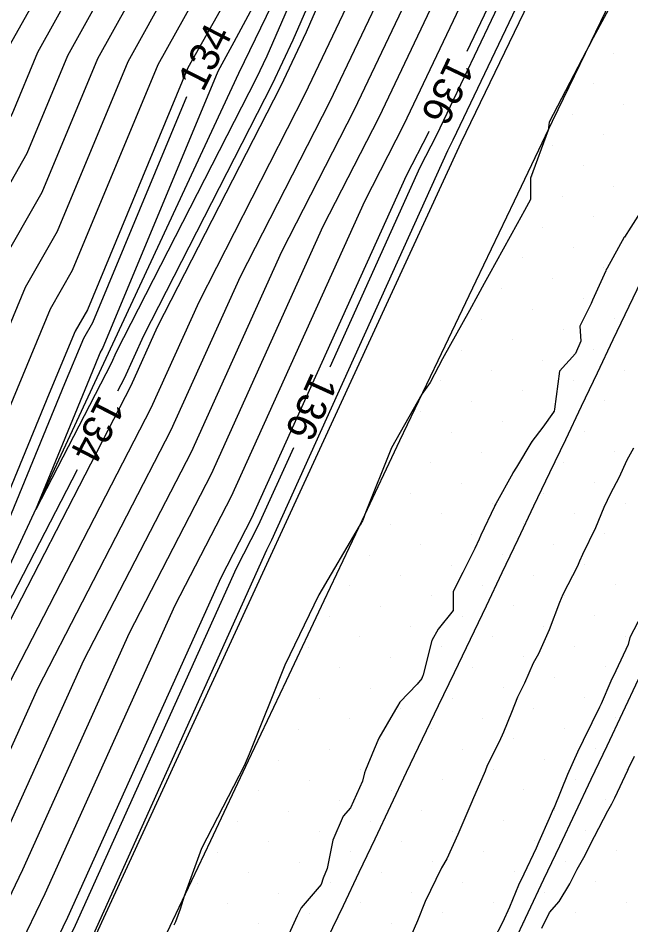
# Model space of a CAD drawing. Extents: x 2354170 to 2357230, y 866100 to 868290.
# Drawn here: x 2355388.3 to 2355429.9, y 866460.6 to 866522.1 of the extents above; entities that cross this region are included whole.
import ezdxf

# ---------------------------------------------------------------- set-up
doc = ezdxf.new("R2010")
doc.units = 0
for name, color, linetype in [('Default', 7, 'Continuous'), ('DTM Contours Major', 7, 'Continuous'), ('DTM Contours Minor', 7, 'Continuous'), ('DTM Contours Minor Text', 7, 'Continuous'), ('Exist DTM Breakline', 7, 'Continuous'), ('Exist DTM Scan Elevation Point', 7, 'Continuous'), ('Exist Roads EOP', 7, 'Continuous'), ('PH Exist DTM Breakline', 7, 'Continuous')]:
    doc.layers.add(name, color=color, linetype=linetype)

msp = doc.modelspace()

# ---------------------------------------------------------------- linework, layer by layer
at = {"layer": 'Default'}
for points in [[(2355462.126, 866609.602), (2355459.589, 866604.479), (2355457.066, 866598.928), (2355456.259, 866597.626), (2355445.636, 866575.508), (2355442.662, 866570.899), (2355442.908, 866570.6), (2355438.557, 866561.478), (2355438.367, 866561.185), (2355438.308, 866560.669), (2355427.685, 866538.35), (2355426.037, 866535.44), (2355424.161, 866531.135), (2355418.786, 866519.838)], [(2355458.19, 866598.062), (2355446.288, 866573.281), (2355445.084, 866571.415), (2355445.184, 866571.294), (2355440.184, 866560.809), (2355440.119, 866560.71), (2355440.099, 866560.536), (2355427.878, 866534.861), (2355427.406, 866534.027), (2355426.868, 866532.793), (2355417.844, 866513.825), (2355417.477, 866513.109), (2355405.544, 866486.715), (2355405.194, 866486.036), (2355393.232, 866459.522)], [(2355433.274, 866592.65), (2355424.806, 866571.951), (2355424.411, 866571.12), (2355422.868, 866571.668), (2355420.162, 866565.925), (2355419.736, 866563.735), (2355420.105, 866562.501), (2355413.621, 866548.376), (2355412.407, 866545.801), (2355402.074, 866526.578), (2355397.826, 866518.933), (2355392.022, 866504.988), (2355390.529, 866502.372), (2355387.356, 866494.737), (2355378.915, 866474.238), (2355377.709, 866471.334), (2355372.225, 866460.176), (2355369.578, 866454.696), (2355359.039, 866433.252), (2355357.778, 866430.64), (2355352.681, 866420.776), (2355349.804, 866415.162), (2355338.927, 866394.115), (2355337.24, 866390.821)], [(2355431.174, 866592.241), (2355423.936, 866574.547), (2355423.314, 866573.241), (2355421.994, 866573.71), (2355417.818, 866564.844), (2355417.454, 866562.975), (2355417.769, 866561.921), (2355412.236, 866549.867), (2355410.42, 866546.018), (2355401.608, 866529.623), (2355395.783, 866519.142), (2355390.995, 866507.636), (2355388.835, 866503.852), (2355384.246, 866492.81), (2355377.209, 866475.72), (2355375.25, 866471.003), (2355370.627, 866461.597), (2355366.362, 866452.765), (2355357.461, 866434.654), (2355355.456, 866430.503), (2355351.148, 866422.165), (2355346.545, 866413.183), (2355337.415, 866395.516)], [(2355336.64, 866372.256), (2355339.663, 866378.549), (2355343.753, 866388.56), (2355346.394, 866394.067), (2355357.545, 866415.181), (2355357.799, 866415.7), (2355362.943, 866425.442), (2355365.741, 866431.183), (2355376.003, 866452.523), (2355378.759, 866458.177), (2355384.09, 866469.263), (2355386.61, 866474.85), (2355397.375, 866495.699), (2355400.619, 866502.876), (2355407.827, 866516.962), (2355410.624, 866522.841), (2355419.192, 866542.505), (2355426.718, 866555.797), (2355429.354, 866561.334), (2355429.604, 866563.56), (2355430.426, 866564.821), (2355431.528, 866567.132), (2355430.551, 866568.321), (2355442.375, 866586.643)], [(2355337.287, 866368.659), (2355341.828, 866378.112), (2355345.253, 866386.495), (2355349.543, 866395.439), (2355358.93, 866413.212), (2355359.335, 866414.044), (2355363.665, 866422.241), (2355368.111, 866431.366), (2355376.717, 866449.262), (2355381.159, 866458.376), (2355385.613, 866467.639), (2355389.708, 866476.715), (2355398.736, 866494.201), (2355403.429, 866504.581), (2355409.497, 866516.439), (2355413.331, 866524.5), (2355420.561, 866541.092), (2355426.912, 866552.308), (2355431.145, 866561.201), (2355431.357, 866563.085), (2355432.052, 866564.152), (2355433.804, 866567.826), (2355432.973, 866568.836), (2355443.028, 866584.416)], [(2355419.375, 866579.833), (2355410.786, 866561.6), (2355410.61, 866560.694), (2355410.763, 866560.183), (2355408.079, 866554.338), (2355404.462, 866546.669), (2355400.211, 866538.759), (2355389.656, 866519.767), (2355387.914, 866515.58), (2355383.755, 866508.295), (2355374.918, 866487.031), (2355372.091, 866480.166), (2355367.873, 866470.011), (2355365.834, 866465.861), (2355356.711, 866446.971), (2355352.725, 866438.859), (2355348.49, 866430.091), (2355346.547, 866426.331), (2355336.768, 866407.245)], [(2355338.581, 866361.464), (2355346.158, 866377.236), (2355348.253, 866382.363), (2355355.841, 866398.182), (2355361.699, 866409.275), (2355362.409, 866410.731), (2355365.108, 866415.841), (2355372.851, 866431.732), (2355378.145, 866442.741), (2355385.959, 866458.773), (2355388.661, 866464.392), (2355395.902, 866480.443), (2355401.46, 866491.207), (2355409.048, 866507.992), (2355412.835, 866515.394), (2355418.746, 866527.817), (2355423.299, 866538.266), (2355427.298, 866545.329), (2355434.727, 866560.935), (2355434.862, 866562.135), (2355435.305, 866562.815), (2355438.356, 866569.213), (2355437.818, 866569.868), (2355444.332, 866579.962)], [(2355420.248, 866577.792), (2355413.13, 866562.681), (2355412.891, 866561.454), (2355413.098, 866560.762), (2355409.465, 866552.847), (2355406.448, 866546.452), (2355400.676, 866535.714), (2355391.699, 866519.558), (2355388.941, 866512.932), (2355385.449, 866506.814), (2355378.027, 866488.958), (2355373.797, 866478.684), (2355370.332, 866470.342), (2355367.431, 866464.44), (2355359.928, 866448.902), (2355354.303, 866437.457), (2355350.812, 866430.228), (2355348.081, 866424.943), (2355340.027, 866409.224), (2355334.391, 866398.319)], [(2355388.359, 866458.972), (2355390.184, 866462.769), (2355398.999, 866482.307), (2355402.821, 866489.71), (2355411.858, 866509.698), (2355414.505, 866514.871), (2355421.453, 866529.476), (2355424.668, 866536.853), (2355427.491, 866541.84), (2355436.518, 866560.802), (2355436.614, 866561.66), (2355436.931, 866562.147), (2355440.632, 866569.907), (2355440.24, 866570.383), (2355444.984, 866577.735)], [(2355380.818, 866467.252), (2355382.566, 866470.886), (2355383.513, 866472.986), (2355396.013, 866497.196), (2355397.81, 866501.17), (2355406.158, 866517.485), (2355407.917, 866521.182), (2355417.823, 866543.918), (2355425.132, 866556.827)], [(2355410.64, 866550.912), (2355408.434, 866546.235), (2355401.142, 866532.669), (2355393.741, 866519.35), (2355389.968, 866510.284), (2355387.142, 866505.333), (2355381.137, 866490.884), (2355375.503, 866477.202), (2355372.791, 866470.672), (2355369.029, 866463.018), (2355367.887, 866460.653)], [(2355384.755, 866461.063), (2355387.137, 866466.016), (2355392.805, 866478.579), (2355400.098, 866492.704), (2355406.239, 866506.287), (2355411.166, 866515.916), (2355416.039, 866526.158), (2355421.93, 866539.679), (2355427.105, 866548.818), (2355428.183, 866551.083)], [(2355401.91, 866518.516), (2355403.005, 866520.487), (2355416.379, 866545.367), (2355416.392, 866545.396), (2355416.68, 866546.022), (2355416.86, 866546.263), (2355417.023, 866546.336), (2355416.454, 866545.331), (2355405.209, 866519.524), (2355404.488, 866518.008), (2355395, 866499.464), (2355394.651, 866498.693), (2355389.545, 866488.803), (2355393.575, 866498.59), (2355393.916, 866499.41), (2355394.076, 866499.691), (2355401.91, 866518.516)], [(2355406.465, 866530.834), (2355402.54, 866523.532), (2355399.868, 866518.725), (2355393.049, 866502.339), (2355392.222, 866500.891), (2355390.465, 866496.663), (2355380.621, 866472.756), (2355380.168, 866471.665), (2355373.822, 866458.755), (2355372.795, 866456.627), (2355364.665, 866440.085)], [(2355429.842, 866525.368), (2355427.222, 866520.523), (2355427.21, 866520.497), (2355427.191, 866520.457), (2355426.874, 866519.855), (2355424.364, 866515.052), (2355424.293, 866514.501), (2355423.101, 866511.252), (2355423.106, 866509.805), (2355422.686, 866509.054), (2355422.204, 866508.15), (2355420.296, 866504.734), (2355419.966, 866504.114), (2355419.533, 866503.323), (2355418.968, 866502.292), (2355417.127, 866499.015), (2355416.864, 866498.495), (2355416.308, 866497.403), (2355415.73, 866496.607), (2355413.67, 866492.984), (2355411.939, 866488.63), (2355411.73, 866488.073), (2355411.705, 866488.025), (2355411.673, 866487.953), (2355411.62, 866487.845), (2355411.478, 866487.658), (2355408.738, 866483.015), (2355406.441, 866478.244), (2355404.015, 866472.206), (2355403.676, 866471.43), (2355400.792, 866465.814), (2355399.619, 866462.583), (2355399.346, 866461.71), (2355399.022, 866460.838), (2355398.921, 866460.632)], [(2355389.544, 866523.447), (2355387.614, 866519.975), (2355386.887, 866518.228), (2355382.062, 866509.775), (2355371.808, 866485.105), (2355370.385, 866481.648), (2355365.415, 866469.68), (2355364.236, 866467.282), (2355353.495, 866445.04), (2355351.146, 866440.261), (2355347.54, 866432.795)], [(2355416.208, 866514.42), (2355416.174, 866514.348), (2355414.668, 866511.403), (2355404.183, 866488.212), (2355402.097, 866484.172), (2355391.708, 866461.146), (2355390.759, 866459.171), (2355379.573, 866436.22), (2355377.591, 866432.097), (2355373.624, 866423.956)], [(2355430.819, 866509.358), (2355429.904, 866507.929), (2355429.471, 866507.259), (2355429.466, 866507.25), (2355428.293, 866505.148), (2355428.245, 866505.066), (2355428.209, 866504.982), (2355427.318, 866502.987), (2355427.212, 866502.752), (2355426.451, 866501.234), (2355426.512, 866500.218), (2355426.158, 866499.371), (2355425.077, 866498.169), (2355424.738, 866495.591), (2355424.705, 866495.465), (2355424.673, 866495.4), (2355423.932, 866494.373), (2355423.198, 866493.417), (2355422.145, 866491.671), (2355421.905, 866491.285), (2355421.899, 866491.271), (2355420.754, 866489.186), (2355420.694, 866489.078), (2355420.661, 866488.993), (2355419.725, 866487.052), (2355419.617, 866486.794), (2355419.327, 866486.152), (2355418.524, 866484.519), (2355417.866, 866483.249), (2355417.866, 866481.957), (2355416.831, 866480.694), (2355416.421, 866479.915), (2355415.832, 866477.598), (2355415.763, 866477.406), (2355415.733, 866477.339), (2355415.415, 866476.967), (2355414.23, 866475.747), (2355414.089, 866475.463), (2355413.952, 866475.236), (2355412.826, 866473.301), (2355412.494, 866472.553), (2355411.92, 866471.124), (2355411.838, 866470.957), (2355411.712, 866470.394), (2355410.893, 866468.584), (2355410.393, 866468.013), (2355409.685, 866466.386), (2355409.31, 866464.47), (2355409.043, 866463.813), (2355408.91, 866463.385), (2355407.549, 866461.804), (2355407.283, 866461.25), (2355406.491, 866459.506)], [(2355430.949, 866482.239), (2355429.848, 866480.12), (2355429.73, 866479.64), (2355428.886, 866477.872), (2355428.554, 866477.15), (2355427.898, 866475.617), (2355427.775, 866475.401), (2355427.266, 866474.339), (2355426.668, 866473.136), (2355426.301, 866472.339), (2355425.609, 866470.839), (2355424.705, 866468.605), (2355424.648, 866468.477), (2355424.379, 866467.862), (2355423.679, 866466.269), (2355423.486, 866465.845), (2355422.645, 866464.082), (2355422.3, 866463.342), (2355421.688, 866461.847), (2355421.196, 866460.798), (2355420.588, 866459.638)], [(2355423.875, 866460.427), (2355424.386, 866461.485), (2355425.049, 866462.217), (2355425.76, 866463.425), (2355426.257, 866464.415), (2355426.711, 866465.206), (2355427.446, 866466.626), (2355428.359, 866468.376), (2355428.627, 866468.842), (2355428.83, 866469.246), (2355429.7, 866471.129), (2355429.758, 866471.239), (2355430.161, 866472.071)]]:
    msp.add_lwpolyline(points, dxfattribs=at)
at = {"layer": 'DTM Contours Major'}
for points in [[(2355410.64, 866550.912), (2355408.434, 866546.235), (2355401.142, 866532.669), (2355393.741, 866519.35), (2355389.968, 866510.284), (2355387.142, 866505.333), (2355381.137, 866490.884), (2355375.503, 866477.202), (2355372.791, 866470.672), (2355369.029, 866463.018), (2355367.887, 866460.653)], [(2355384.755, 866461.063), (2355387.137, 866466.016), (2355392.805, 866478.579), (2355400.098, 866492.704), (2355406.239, 866506.287), (2355411.166, 866515.916), (2355416.039, 866526.158), (2355421.93, 866539.679), (2355427.105, 866548.818), (2355428.183, 866551.083)]]:
    msp.add_lwpolyline(points, dxfattribs=at)
at = {"layer": 'DTM Contours Minor'}
for points in [[(2355496.719, 866678.061), (2355492.213, 866668.068), (2355491.598, 866666.365), (2355480.815, 866645.994), (2355480.216, 866644.97), (2355479.667, 866644.275), (2355468.489, 866621.774), (2355467.977, 866620.342), (2355467.466, 866619.213), (2355459.7, 866603.527), (2355457.58, 866598.865), (2355456.902, 866597.772), (2355445.854, 866574.766), (2355443.469, 866571.071), (2355443.666, 866570.831), (2355439.099, 866561.255), (2355438.951, 866561.027), (2355438.905, 866560.624), (2355427.749, 866537.187), (2355426.493, 866534.969), (2355425.063, 866531.687), (2355416.731, 866514.173), (2355415.604, 866511.972), (2355409.49, 866498.448)], [(2355395.123, 866496.851), (2355395.559, 866497.695), (2355396.873, 866500.601), (2355405.601, 866517.66), (2355407.014, 866520.629), (2355417.367, 866544.389), (2355426.461, 866560.449), (2355426.966, 866561.511), (2355427.093, 866562.642), (2355425.966, 866562.954), (2355424.634, 866564.614), (2355427.807, 866565.022), (2355428.257, 866565.712), (2355428.494, 866566.208), (2355427.322, 866567.633), (2355441.506, 866589.612)], [(2355399.763, 866516.766), (2355393.392, 866501.457), (2355392.787, 866500.397), (2355391.502, 866497.306), (2355381.19, 866472.262), (2355380.988, 866471.775), (2355374.355, 866458.281), (2355373.867, 866457.271), (2355361.144, 866431.383), (2355360.874, 866430.823), (2355354.726, 866418.925), (2355354.15, 866417.801), (2355340.943, 866392.246), (2355340.66, 866391.694), (2355334.233, 866380.026), (2355333.119, 866377.75), (2355319.997, 866353.661), (2355315.443, 866345.205), (2355313.17, 866340.539), (2355311.526, 866337.459)], [(2355407.018, 866492.981), (2355404.637, 866487.713), (2355403.129, 866484.793), (2355392.216, 866460.604), (2355391.559, 866459.237), (2355379.811, 866435.133), (2355378.381, 866432.158), (2355366.791, 866408.374), (2355365.995, 866406.866), (2355364.93, 866404.683), (2355363.188, 866401.383), (2355351.753, 866377.544), (2355351.21, 866376.215), (2355340.091, 866353.07), (2355339.164, 866350.837), (2355338.86, 866350.045), (2355327.207, 866324.238), (2355326.871, 866323.38), (2355321.752, 866312.104)], [(2355430.092, 866492.956), (2355429.643, 866492.151), (2355429.092, 866490.948), (2355428.528, 866489.891), (2355428.082, 866488.938), (2355427.512, 866487.565), (2355426.627, 866485.742), (2355426.426, 866485.286), (2355426.298, 866484.967), (2355425.301, 866483.033), (2355425.069, 866482.498), (2355424.376, 866480.647), (2355423.638, 866479.013), (2355423.283, 866478.373), (2355422.704, 866477.018), (2355422.218, 866476.08), (2355421.823, 866475.035), (2355421.271, 866473.709), (2355420.984, 866473.06), (2355420.169, 866471.441), (2355420.027, 866471.061), (2355419.179, 866469.098), (2355419.123, 866468.979), (2355418.18, 866466.761), (2355417.421, 866465.118), (2355417.069, 866464.498), (2355416.68, 866463.717), (2355415.966, 866462.231), (2355415.448, 866460.909), (2355414.985, 866459.882)], [(2355308.331, 866310.232), (2355311.374, 866316.937), (2355319.426, 866337.506), (2355322.028, 866343.268), (2355325.427, 866352.109), (2355335.777, 866377.053), (2355336.776, 866379.133), (2355341.753, 866391.314), (2355342.196, 866392.238), (2355355.699, 866417.805), (2355355.75, 866417.909), (2355361.981, 866429.708), (2355362.581, 866430.939), (2355375.051, 866456.87), (2355375.559, 866457.912), (2355382.058, 866471.427), (2355382.481, 866472.365), (2355392.371, 866491.519)]]:
    msp.add_lwpolyline(points, dxfattribs=at)
at = {"layer": 'Exist DTM Breakline'}
for points in [[(2355409.336, 866459.709), (2355410.411, 866461.966), (2355411.483, 866464.224), (2355412.556, 866466.483), (2355413.628, 866468.741), (2355414.703, 866470.998), (2355415.786, 866473.251), (2355416.869, 866475.505), (2355417.951, 866477.758), (2355419.032, 866480.013), (2355420.109, 866482.269), (2355421.186, 866484.525), (2355422.263, 866486.781), (2355423.339, 866489.038), (2355424.414, 866491.295), (2355425.489, 866493.552), (2355426.564, 866495.809), (2355427.64, 866498.065), (2355428.719, 866500.32), (2355429.798, 866502.576), (2355430.877, 866504.831)], [(2355421.879, 866459.225), (2355422.948, 866461.484), (2355424.017, 866463.744), (2355425.086, 866466.004), (2355426.155, 866468.264), (2355427.225, 866470.524), (2355428.294, 866472.784), (2355429.363, 866475.044), (2355430.432, 866477.304)]]:
    msp.add_lwpolyline(points, dxfattribs=at)
at = {"layer": 'Exist DTM Scan Elevation Point'}
for p, q in [((2355428.724, 866519.738), (2355428.724, 866519.738)), ((2355427.344, 866517.653), (2355427.344, 866517.653)), ((2355429.429, 866516.273), (2355429.429, 866516.273)), ((2355425.965, 866515.568), (2355425.965, 866515.568)), ((2355428.05, 866514.188), (2355428.05, 866514.188)), ((2355424.585, 866513.483), (2355424.585, 866513.483)), ((2355426.67, 866512.103), (2355426.67, 866512.103)), ((2355423.206, 866511.398), (2355423.206, 866511.398)), ((2355428.755, 866510.724), (2355428.755, 866510.724)), ((2355425.291, 866510.018), (2355425.291, 866510.018)), ((2355427.376, 866508.639), (2355427.376, 866508.639)), ((2355423.911, 866507.933), (2355423.911, 866507.933)), ((2355429.461, 866507.259), (2355429.461, 866507.259)), ((2355425.996, 866506.554), (2355425.996, 866506.554)), ((2355422.532, 866505.848), (2355422.532, 866505.848)), ((2355428.081, 866505.174), (2355428.081, 866505.174)), ((2355424.617, 866504.469), (2355424.617, 866504.469)), ((2355421.153, 866503.763), (2355421.153, 866503.763)), ((2355426.702, 866503.09), (2355426.702, 866503.09)), ((2355423.238, 866502.384), (2355423.238, 866502.384)), ((2355419.773, 866501.678), (2355419.773, 866501.678)), ((2355428.787, 866501.71), (2355428.787, 866501.71)), ((2355425.322, 866501.005), (2355425.322, 866501.005)), ((2355421.858, 866500.299), (2355421.858, 866500.299)), ((2355418.394, 866499.593), (2355418.394, 866499.593)), ((2355427.407, 866499.625), (2355427.407, 866499.625)), ((2355423.943, 866498.92), (2355423.943, 866498.92)), ((2355420.479, 866498.214), (2355420.479, 866498.214)), ((2355429.492, 866498.246), (2355429.492, 866498.246)), ((2355417.014, 866497.508), (2355417.014, 866497.508)), ((2355426.028, 866497.54), (2355426.028, 866497.54)), ((2355422.564, 866496.835), (2355422.564, 866496.835)), ((2355428.113, 866496.161), (2355428.113, 866496.161)), ((2355419.099, 866496.129), (2355419.099, 866496.129)), ((2355415.635, 866495.423), (2355415.635, 866495.423)), ((2355424.649, 866495.455), (2355424.649, 866495.455)), ((2355421.184, 866494.75), (2355421.184, 866494.75)), ((2355417.72, 866494.044), (2355417.72, 866494.044)), ((2355426.734, 866494.076), (2355426.734, 866494.076)), ((2355423.269, 866493.37), (2355423.269, 866493.37)), ((2355419.805, 866492.665), (2355419.805, 866492.665)), ((2355428.819, 866492.696), (2355428.819, 866492.696)), ((2355416.34, 866491.959), (2355416.34, 866491.959)), ((2355425.354, 866491.991), (2355425.354, 866491.991)), ((2355421.89, 866491.285), (2355421.89, 866491.285)), ((2355427.439, 866490.611), (2355427.439, 866490.611)), ((2355418.425, 866490.58), (2355418.425, 866490.58)), ((2355414.961, 866489.874), (2355414.961, 866489.874)), ((2355423.975, 866489.906), (2355423.975, 866489.906)), ((2355420.51, 866489.2), (2355420.51, 866489.2)), ((2355429.524, 866489.232), (2355429.524, 866489.232)), ((2355417.046, 866488.495), (2355417.046, 866488.495)), ((2355426.06, 866488.526), (2355426.06, 866488.526)), ((2355413.581, 866487.789), (2355413.581, 866487.789)), ((2355422.595, 866487.821), (2355422.595, 866487.821)), ((2355419.131, 866487.115), (2355419.131, 866487.115)), ((2355428.145, 866487.147), (2355428.145, 866487.147)), ((2355415.666, 866486.41), (2355415.666, 866486.41)), ((2355424.68, 866486.441), (2355424.68, 866486.441)), ((2355412.202, 866485.704), (2355412.202, 866485.704)), ((2355421.216, 866485.736), (2355421.216, 866485.736)), ((2355417.751, 866485.03), (2355417.751, 866485.03)), ((2355426.765, 866485.062), (2355426.765, 866485.062)), ((2355414.287, 866484.325), (2355414.287, 866484.325)), ((2355423.301, 866484.356), (2355423.301, 866484.356)), ((2355410.823, 866483.619), (2355410.823, 866483.619)), ((2355419.836, 866483.651), (2355419.836, 866483.651)), ((2355428.85, 866483.682), (2355428.85, 866483.682)), ((2355416.372, 866482.945), (2355416.372, 866482.945)), ((2355425.386, 866482.977), (2355425.386, 866482.977)), ((2355412.908, 866482.24), (2355412.908, 866482.24)), ((2355421.921, 866482.271), (2355421.921, 866482.271)), ((2355409.443, 866481.534), (2355409.443, 866481.534)), ((2355418.457, 866481.566), (2355418.457, 866481.566)), ((2355427.471, 866481.597), (2355427.471, 866481.597)), ((2355414.993, 866480.86), (2355414.993, 866480.86)), ((2355424.006, 866480.892), (2355424.006, 866480.892)), ((2355411.528, 866480.155), (2355411.528, 866480.155)), ((2355420.542, 866480.186), (2355420.542, 866480.186)), ((2355429.556, 866480.218), (2355429.556, 866480.218)), ((2355408.064, 866479.449), (2355408.064, 866479.449)), ((2355417.078, 866479.481), (2355417.078, 866479.481)), ((2355426.091, 866479.512), (2355426.091, 866479.512)), ((2355413.613, 866478.775), (2355413.613, 866478.775)), ((2355422.627, 866478.807), (2355422.627, 866478.807)), ((2355410.149, 866478.07), (2355410.149, 866478.07)), ((2355419.163, 866478.101), (2355419.163, 866478.101)), ((2355428.176, 866478.133), (2355428.176, 866478.133)), ((2355415.698, 866477.396), (2355415.698, 866477.396)), ((2355424.712, 866477.427), (2355424.712, 866477.427)), ((2355412.234, 866476.69), (2355412.234, 866476.69)), ((2355421.248, 866476.722), (2355421.248, 866476.722)), ((2355408.769, 866475.985), (2355408.769, 866475.985)), ((2355417.783, 866476.016), (2355417.783, 866476.016)), ((2355426.797, 866476.048), (2355426.797, 866476.048)), ((2355414.319, 866475.311), (2355414.319, 866475.311)), ((2355423.333, 866475.342), (2355423.333, 866475.342)), ((2355419.868, 866474.637), (2355419.868, 866474.637)), ((2355428.882, 866474.669), (2355428.882, 866474.669)), ((2355410.854, 866474.605), (2355410.854, 866474.605)), ((2355407.39, 866473.9), (2355407.39, 866473.9)), ((2355416.404, 866473.931), (2355416.404, 866473.931)), ((2355425.418, 866473.963), (2355425.418, 866473.963)), ((2355412.939, 866473.226), (2355412.939, 866473.226)), ((2355421.953, 866473.257), (2355421.953, 866473.257)), ((2355409.475, 866472.52), (2355409.475, 866472.52)), ((2355418.489, 866472.552), (2355418.489, 866472.552)), ((2355427.503, 866472.584), (2355427.503, 866472.584)), ((2355406.01, 866471.815), (2355406.01, 866471.815)), ((2355415.024, 866471.846), (2355415.024, 866471.846)), ((2355424.038, 866471.878), (2355424.038, 866471.878)), ((2355411.56, 866471.141), (2355411.56, 866471.141)), ((2355420.574, 866471.173), (2355420.574, 866471.173)), ((2355429.588, 866471.204), (2355429.588, 866471.204)), ((2355408.095, 866470.435), (2355408.095, 866470.435)), ((2355417.109, 866470.467), (2355417.109, 866470.467)), ((2355426.123, 866470.499), (2355426.123, 866470.499)), ((2355404.631, 866469.73), (2355404.631, 866469.73)), ((2355413.645, 866469.761), (2355413.645, 866469.761)), ((2355422.659, 866469.793), (2355422.659, 866469.793)), ((2355428.208, 866469.119), (2355428.208, 866469.119)), ((2355410.18, 866469.056), (2355410.18, 866469.056)), ((2355419.194, 866469.088), (2355419.194, 866469.088)), ((2355406.716, 866468.35), (2355406.716, 866468.35)), ((2355415.73, 866468.382), (2355415.73, 866468.382)), ((2355424.744, 866468.414), (2355424.744, 866468.414)), ((2355403.252, 866467.645), (2355403.252, 866467.645)), ((2355412.265, 866467.676), (2355412.265, 866467.676)), ((2355421.279, 866467.708), (2355421.279, 866467.708)), ((2355408.801, 866466.971), (2355408.801, 866466.971)), ((2355417.815, 866467.003), (2355417.815, 866467.003)), ((2355426.829, 866467.034), (2355426.829, 866467.034)), ((2355405.337, 866466.265), (2355405.337, 866466.265)), ((2355414.35, 866466.297), (2355414.35, 866466.297)), ((2355423.364, 866466.329), (2355423.364, 866466.329)), ((2355401.872, 866465.56), (2355401.872, 866465.56)), ((2355410.886, 866465.591), (2355410.886, 866465.591)), ((2355419.9, 866465.623), (2355419.9, 866465.623)), ((2355428.914, 866465.655), (2355428.914, 866465.655)), ((2355407.422, 866464.886), (2355407.422, 866464.886)), ((2355416.435, 866464.918), (2355416.435, 866464.918)), ((2355425.449, 866464.949), (2355425.449, 866464.949)), ((2355403.957, 866464.18), (2355403.957, 866464.18)), ((2355412.971, 866464.212), (2355412.971, 866464.212)), ((2355421.985, 866464.244), (2355421.985, 866464.244)), ((2355427.534, 866463.57), (2355427.534, 866463.57)), ((2355400.493, 866463.475), (2355400.493, 866463.475)), ((2355409.507, 866463.506), (2355409.507, 866463.506)), ((2355418.52, 866463.538), (2355418.52, 866463.538)), ((2355406.042, 866462.801), (2355406.042, 866462.801)), ((2355415.056, 866462.833), (2355415.056, 866462.833)), ((2355424.07, 866462.864), (2355424.07, 866462.864)), ((2355402.578, 866462.095), (2355402.578, 866462.095)), ((2355411.592, 866462.127), (2355411.592, 866462.127)), ((2355420.605, 866462.159), (2355420.605, 866462.159)), ((2355429.619, 866462.19), (2355429.619, 866462.19)), ((2355408.127, 866461.421), (2355408.127, 866461.421)), ((2355417.141, 866461.453), (2355417.141, 866461.453)), ((2355426.155, 866461.485), (2355426.155, 866461.485)), ((2355404.663, 866460.716), (2355404.663, 866460.716)), ((2355413.677, 866460.748), (2355413.677, 866460.748)), ((2355422.69, 866460.779), (2355422.69, 866460.779))]:
    msp.add_line(p, q, dxfattribs=at)
at = {"layer": 'Exist Roads EOP'}
msp.add_lwpolyline([(2355456.068, 866579.853), (2355453.46, 866574.45), (2355450.846, 866569.049), (2355448.223, 866563.653), (2355445.594, 866558.26), (2355442.96, 866552.869), (2355440.324, 866547.479), (2355437.687, 866542.089), (2355435.053, 866536.698), (2355432.424, 866531.305), (2355429.802, 866525.908), (2355427.188, 866520.508), (2355424.582, 866515.103), (2355421.984, 866509.695), (2355419.392, 866504.283), (2355416.807, 866498.869), (2355414.228, 866493.451), (2355411.655, 866488.031), (2355409.086, 866482.609), (2355406.522, 866477.185), (2355403.958, 866471.76), (2355401.394, 866466.335), (2355398.828, 866460.912), (2355396.257, 866455.49)], dxfattribs=at)
at = {"layer": 'PH Exist DTM Breakline'}
for points in [[(2355493.481, 866667.653), (2355482.335, 866644.759), (2355460.278, 866598.533), (2355441.015, 866560.468), (2355418.38, 866513.657), (2355393.36, 866459.386), (2355366.298, 866402.738), (2355340.515, 866350.712), (2355316.886, 866301.426), (2355305.28, 866277.599)], [(2355281.117, 866263.09), (2355291.385, 866283.678), (2355294.507, 866291.064), (2355304.567, 866314.107), (2355322.328, 866352.396), (2355341.35, 866391.869), (2355361.718, 866430.873), (2355381.648, 866471.864), (2355403.329, 866518.372), (2355424.612, 866562.24), (2355423.403, 866563.319), (2355423.174, 866564.881), (2355424.474, 866567.914), (2355426.326, 866567.421), (2355427.666, 866565.955), (2355427.962, 866564.005), (2355426.4, 866561.553)]]:
    msp.add_lwpolyline(points, dxfattribs=at)

# ---------------------------------------------------------------- texts
at = {"layer": 'Default'}
msp.add_text('136', height=2, rotation=244.5568, dxfattribs=at).set_placement((2355417.558, 866519.585))
at = {"layer": 'DTM Contours Minor Text'}
for s, rotation, p in [('134', 63.143, (2355400.89, 866517.035)), ('136', 245.6719, (2355408.268, 866498.172)), ('134', 242.69209, (2355393.888, 866496.638))]:
    msp.add_text(s, height=2, rotation=rotation, dxfattribs=at).set_placement(p)

doc.saveas('drawing.dxf')
